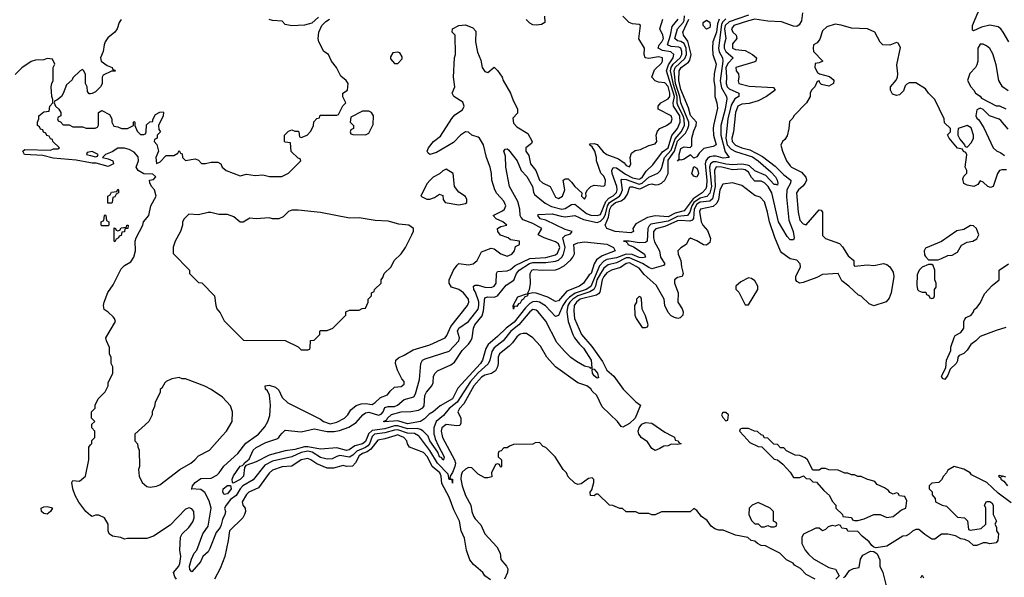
# Model space of a CAD drawing. Header units: inches. Extents: x 2380053 to 2584298, y 380219 to 546618.
# Tile 544 of 656: x 2499559 to 2505681, y 469121 to 472587. Entities that reach past the tile are written whole.
import ezdxf

# ---------------------------------------------------------------- set-up
doc = ezdxf.new("R2010")
doc.units = ezdxf.units.IN
doc.header["$MEASUREMENT"] = 0
for name, color, linetype in [('C4496', 7, 'Continuous'), ('C4497', 7, 'Continuous'), ('C5406', 7, 'Continuous'), ('C5407', 7, 'Continuous')]:
    doc.layers.add(name, color=color, linetype=linetype)

msp = doc.modelspace()

# ---------------------------------------------------------------- linework, layer by layer
at = {"layer": 'C4496', "color": 2, "elevation": 42}
msp.add_lwpolyline([(2500000, 469505.8), (2499969.6, 469529.6), (2499927.6, 469587.6), (2499903.7, 469630), (2499889.1, 469670.9), (2499884, 469710), (2499890, 469722), (2499930, 469718), (2499968.7, 469750), (2499988, 469850), (2499988, 469930), (2500000, 469944.1)], dxfattribs=at)
msp.add_lwpolyline([(2499730, 469513.2), (2499710, 469517.2), (2499694, 469530), (2499693.2, 469550), (2499710, 469559.3), (2499730, 469560.4), (2499753.7, 469553.7), (2499762, 469550), (2499750, 469529)], close=True, dxfattribs=at)
at = {"layer": 'C4497', "color": 2, "elevation": 42}
for points in [[(2500000, 471697.2), (2499910, 471714), (2499766.8, 471726.8), (2499703.1, 471743.1), (2499588.7, 471750), (2499579, 471770), (2499590, 471781), (2499750, 471776), (2499770, 471784.7), (2499796.4, 471783.6), (2499806, 471790), (2499766, 471830), (2499762, 471842), (2499750, 471846), (2499742, 471862), (2499727.3, 471867.3), (2499722, 471882), (2499707.3, 471887.3), (2499702, 471902), (2499687.3, 471907.3), (2499682, 471922), (2499668.7, 471928.7), (2499668.7, 471950), (2499678, 471970), (2499678, 471990), (2499710, 472014), (2499742, 472018), (2499746, 472050), (2499766, 472070), (2499766, 472090), (2499758, 472110), (2499755.3, 472170), (2499758, 472190), (2499768, 472210), (2499768, 472290), (2499778, 472310), (2499762, 472342), (2499730, 472346), (2499710, 472338), (2499656.4, 472336.4), (2499630, 472328), (2499571.6, 472288.4), (2499530, 472246)], [(2500000, 472127), (2499990, 472126), (2499980.4, 472140.4), (2499978, 472170), (2499968, 472190), (2499967.3, 472247.3), (2499958, 472270), (2499950, 472278), (2499934, 472270), (2499890, 472226), (2499886, 472214), (2499850, 472182), (2499830, 472128), (2499818, 472110), (2499790, 472086), (2499778, 472082), (2499774, 472070), (2499782, 472050), (2499802, 472030), (2499814, 472010), (2499814, 471990), (2499798, 471982), (2499794, 471970), (2499798, 471958), (2499812.7, 471952.7), (2499830, 471934), (2499867.3, 471932.7), (2499890, 471922), (2499950, 471922), (2499972.7, 471912.7), (2500000, 471912.7)], [(2500000, 471766.1), (2499978, 471762), (2499974, 471750), (2500000, 471742.6)]]:
    msp.add_lwpolyline(points, dxfattribs=at)
at = {"layer": 'C5406', "color": 2}
for points, elevation in [([(2500000, 469944.1), (2500007.3, 469952.7), (2500008.4, 469971.6), (2500026, 469990), (2500026, 470000)], 42), ([(2500274, 470000), (2500274, 469970), (2500292, 469950), (2500292.7, 469932.7), (2500302, 469910), (2500304.7, 469810), (2500298, 469790), (2500301, 469750), (2500321, 469710), (2500350, 469686), (2500370, 469681), (2500410, 469686.8), (2500430, 469696), (2500555.3, 469790), (2500622, 469830), (2500648.7, 469850), (2500670, 469876), (2500739, 469910), (2500818.6, 470000)], 42), ([(2501754.6, 470000), (2501750, 469996), (2501734.4, 469950), (2501722.8, 469937.2), (2501710, 469927.6), (2501654.4, 469905.6), (2501630, 469879.1), (2501610, 469867.4), (2501550, 469877.2), (2501530, 469872.4), (2501502.5, 469857.5), (2501470, 469855.4), (2501430, 469866.2), (2501377.9, 469897.9), (2501350, 469905.7), (2501310, 469897), (2501250, 469869.8), (2501130, 469842), (2501083.1, 469816.9), (2501010, 469726.6), (2500946.7, 469690), (2500929.3, 469670.7), (2500904.9, 469630), (2500870, 469603.5), (2500843.7, 469570), (2500832.7, 469550), (2500838, 469530), (2500834.8, 469510), (2500819.7, 469480.3), (2500812.5, 469447.5), (2500804.9, 469430), (2500781.2, 469398.8), (2500741.2, 469298.8), (2500730, 469279.5), (2500698, 469250), (2500682.3, 469217.7), (2500630, 469154), (2500617.2, 469170), (2500614.5, 469190), (2500626.9, 469233.1), (2500644.7, 469270), (2500660.5, 469290), (2500698.4, 469390), (2500730, 469438), (2500749.6, 469550), (2500736.9, 469596.9), (2500710, 469648.7), (2500685.6, 469665.6), (2500626, 469670), (2500629, 469671), (2500633.2, 469690), (2500649.4, 469710), (2500685.6, 469734.4), (2500750, 469736.3), (2500784.1, 469755.9), (2500799, 469770), (2500827.5, 469812.5), (2500916, 469890), (2500965.3, 469954.7), (2501029.8, 470000)], 38), ([(2501892, 470000), (2501830, 469981.3), (2501786.4, 469973.6), (2501743.1, 469916.9), (2501719.8, 469900.2), (2501690, 469889.8), (2501670, 469875.6), (2501647.1, 469832.9), (2501628.5, 469811.5), (2501590, 469809.6), (2501570, 469815.1), (2501510, 469798.7), (2501470, 469799.7), (2501406.5, 469826.5), (2501370, 469851.5), (2501350, 469859.6), (2501310, 469851.1), (2501250, 469811.3), (2501190, 469807.6), (2501130, 469786), (2501110, 469769), (2501043.8, 469676.2), (2500984, 469650), (2500970, 469636), (2500942.8, 469590), (2500946, 469570), (2500961, 469550), (2500962.8, 469530), (2500957.3, 469510), (2500947.3, 469490), (2500864, 469410), (2500856, 469350), (2500834, 469250), (2500805.2, 469174.8), (2500771, 469110)], 42), ([(2501723.5, 470000), (2501710, 469964.8), (2501690, 469950.8), (2501643, 469937), (2501606.5, 469913.5), (2501590, 469909.8), (2501530, 469925.7), (2501430, 469917.2), (2501350, 469931.4), (2501330, 469930.7), (2501270, 469914.6), (2501210, 469907.6), (2501110, 469880.4), (2501030, 469837.6), (2500965.4, 469814.6), (2500957.3, 469802.7), (2500950.4, 469750), (2500930, 469728.4), (2500886, 469706), (2500882, 469710), (2500880.5, 469730), (2500889, 469751), (2500930, 469810.5), (2500944.1, 469815.9), (2500954.6, 469825.4), (2500954, 469830), (2500985.1, 469854.9), (2501010, 469910.4), (2501030, 469928.5), (2501090, 469958.3), (2501157.6, 469982.4), (2501170, 469990.3), (2501177.2, 470000)], 34), ([(2502485.6, 469105.6), (2502450, 469129), (2502438, 469150), (2502380.8, 469200.8), (2502358.7, 469230), (2502336.2, 469290), (2502323.6, 469363.6), (2502303.7, 469410), (2502294, 469470), (2502259.1, 469539.1), (2502230, 469619), (2502183.3, 469703.3), (2502179.7, 469750), (2502171.9, 469770), (2502123.6, 469810), (2502094.3, 469870), (2502070, 469895.6), (2501982, 469930), (2501969.4, 469949.4), (2501966, 469970), (2501947, 469990), (2501923, 470000)], 42), ([(2502186, 470000), (2502187.9, 469990), (2502262.8, 469850), (2502268, 469830), (2502265, 469810), (2502250, 469772.3), (2502236, 469750), (2502234, 469734), (2502250, 469731.3), (2502250, 469706), (2502248, 469728), (2502230, 469729), (2502222.2, 469762.3), (2502156.2, 469830), (2502110, 469908.6), (2502039.9, 469999.9), (2502039.6, 470000)], 38), ([(2502137.1, 470000), (2502141.7, 469981.7), (2502160.5, 469940.5), (2502199.1, 469870), (2502194, 469850), (2502189.8, 469849.8), (2502183.6, 469863.6), (2502170, 469869.6), (2502158, 469898), (2502108.5, 469970), (2502098.2, 469998.2), (2502096.6, 470000)], 34), ([(2503614, 470000), (2503630, 469992), (2503634, 469974), (2503654, 469970), (2503658, 469958), (2503672, 469950), (2503650, 469946), (2503610, 469948), (2503590, 469938), (2503563.6, 469936.4), (2503539.6, 469920.4), (2503510, 469909.2), (2503490, 469922), (2503462, 469962), (2503424, 469990), (2503416.7, 470000)], 38), ([(2504062, 470000), (2504099.6, 469959.6), (2504150, 469934), (2504172.7, 469932.7), (2504250, 469854), (2504271.6, 469851.6), (2504303.6, 469823.6), (2504350, 469774), (2504370, 469742), (2504410, 469742), (2504432, 469752), (2504450, 469734), (2504472.7, 469732.7), (2504490, 469714), (2504512.7, 469712.7), (2504559.6, 469659.6), (2504594, 469630), (2504610, 469594), (2504634, 469570), (2504634, 469550), (2504674, 469510), (2504678, 469498), (2504731.6, 469491.6), (2504738, 469478), (2504750, 469474), (2504770, 469474), (2504810, 469484.7), (2504870, 469512), (2504910, 469512), (2504950, 469492), (2504990, 469498), (2505040.9, 469539.1), (2505068, 469550), (2505075.3, 469595.3), (2505062, 469622), (2505030, 469628), (2505022, 469642), (2505010, 469646), (2504990, 469638), (2504970, 469648), (2504960.4, 469660.4), (2504936.4, 469676.4), (2504890, 469698), (2504875.3, 469715.3), (2504826, 469730), (2504790, 469748), (2504770, 469748), (2504750, 469758), (2504730, 469758), (2504707.3, 469767.3), (2504690, 469768), (2504647.3, 469787.3), (2504590, 469788), (2504570, 469798), (2504543.6, 469796.4), (2504530, 469786), (2504490, 469786), (2504458, 469850), (2504443.1, 469863.1), (2504410, 469878), (2504380.4, 469880.4), (2504327.3, 469907.3), (2504310, 469926), (2504290, 469926), (2504270, 469946), (2504247.3, 469947.3), (2504210, 469986), (2504187.3, 469987.3), (2504182.7, 470000)], 42), ([(2504506, 469110), (2504450, 469138), (2504414.6, 469174.6), (2504376.4, 469196.4), (2504368.4, 469208.4), (2504326, 469230), (2504286, 469270), (2504236.4, 469296.4), (2504196.4, 469316.4), (2504170, 469318), (2504146, 469330), (2504130, 469346), (2504106, 469350), (2504087.3, 469367.3), (2504010, 469382), (2503933.6, 469413.6), (2503905.4, 469414.6), (2503881.5, 469421.5), (2503858.6, 469438.6), (2503833.8, 469473.8), (2503798, 469498), (2503770, 469535.3), (2503750, 469548), (2503727.3, 469527.3), (2503550, 469528), (2503510, 469508.7), (2503488.9, 469508.9), (2503470, 469518), (2503410, 469518), (2503390, 469528), (2503330, 469528), (2503307.3, 469547.3), (2503290, 469548), (2503247.3, 469567.3), (2503226, 469570), (2503156.4, 469636.4), (2503143.6, 469636.4), (2503130, 469628), (2503108.4, 469628.4), (2503106, 469650), (2503115.3, 469664.7), (2503128.7, 469710), (2503128, 469728), (2503118, 469738), (2503095.3, 469735.3), (2503050, 469702), (2503030, 469698), (2503010, 469706), (2502970, 469746), (2502958, 469770), (2502938, 469790), (2502888, 469870), (2502830, 469928), (2502814.6, 469934.6), (2502790, 469958), (2502763.6, 469956.4), (2502750, 469948), (2502630, 469946), (2502603.6, 469936.4), (2502590, 469926), (2502570, 469926), (2502552.7, 469907.3), (2502538, 469902), (2502534, 469890), (2502534, 469870), (2502554, 469850), (2502554, 469810), (2502550, 469806), (2502546, 469810), (2502542, 469822), (2502530, 469826), (2502518, 469822), (2502492, 469770), (2502494, 469746), (2502470, 469738), (2502450, 469738), (2502410, 469762), (2502370, 469802), (2502350, 469804), (2502330, 469793.2), (2502310, 469773.2), (2502303.7, 469756.3), (2502302, 469730), (2502310.4, 469690), (2502330.4, 469630), (2502363.6, 469570), (2502370.3, 469530), (2502381.1, 469501.1), (2502390, 469484.9), (2502426.6, 469446.6), (2502450.6, 469390), (2502526, 469310), (2502546, 469270), (2502550.9, 469230.9), (2502586, 469190), (2502593.7, 469173.7), (2502593, 469150), (2502572.7, 469110)], 42), ([(2505722.9, 469582.9), (2505643.2, 469643.2), (2505572.7, 469710), (2505478, 469758), (2505468.7, 469770), (2505430, 469792.3), (2505370, 469808.7), (2505330, 469786), (2505322, 469770), (2505302, 469750), (2505290, 469726), (2505274, 469710), (2505230, 469706), (2505214, 469690), (2505214, 469670), (2505231.6, 469651.6), (2505232.7, 469632.7), (2505251.3, 469611.3), (2505254, 469590), (2505294, 469570), (2505322, 469562), (2505390, 469494), (2505434, 469490), (2505451.6, 469471.6), (2505458, 469418), (2505470, 469414), (2505536.4, 469423.6), (2505566, 469450), (2505566, 469550), (2505558, 469570), (2505570, 469592), (2505590, 469592), (2505603.6, 469583.6), (2505612, 469570), (2505612, 469510), (2505632, 469470), (2505622, 469450), (2505631.6, 469431.6), (2505632, 469410), (2505644.7, 469390), (2505641, 469350), (2505630, 469335.3), (2505590, 469328.7), (2505570, 469335.3), (2505550, 469335.3), (2505510, 469318), (2505490, 469318), (2505463.1, 469343.1), (2505435.3, 469355.3), (2505410, 469359), (2505377.5, 469377.5), (2505330, 469389), (2505290, 469388.7), (2505250, 469358), (2505230, 469358), (2505186.3, 469386.3), (2505150, 469418), (2505130, 469418), (2505110, 469408), (2505090, 469388), (2505070, 469378), (2505050, 469375.3), (2504950, 469315.1), (2504884.7, 469304.7), (2504870, 469308), (2504858, 469318), (2504840.2, 469340.2), (2504796.4, 469376.4), (2504770, 469406), (2504708.4, 469408.4), (2504702, 469422), (2504670, 469426), (2504662, 469442), (2504650, 469446), (2504630, 469438), (2504610, 469442), (2504586, 469434), (2504570, 469418), (2504550, 469408.7), (2504530, 469426), (2504510, 469426), (2504431.6, 469388.4), (2504422, 469370), (2504422, 469330), (2504442, 469290), (2504463.5, 469263.5), (2504495.3, 469235.3), (2504590, 469182), (2504630.9, 469170.9), (2504654, 469130), (2504634, 469110)], 42), ([(2505690, 469743.7), (2505671.3, 469748.7), (2505666, 469746), (2505666, 469750), (2505650, 469753.2), (2505644.7, 469750), (2505658.8, 469738.8), (2505658.8, 469730), (2505677.3, 469717.3), (2505700.7, 469690)], 42), ([(2500534, 469110), (2500524, 469124), (2500515.3, 469150), (2500548.7, 469190), (2500553.8, 469206.2), (2500561.2, 469250), (2500555.3, 469290), (2500558, 469370), (2500568.9, 469391.1), (2500610, 469430.7), (2500634.6, 469465.4), (2500644.2, 469490), (2500642, 469530), (2500630, 469546), (2500611.8, 469551.8), (2500590, 469543.7), (2500494.4, 469445.6), (2500390, 469375.3), (2500350, 469362), (2500230, 469362), (2500210, 469358), (2500187.3, 469367.3), (2500136.5, 469376.5), (2500115.3, 469390), (2500108, 469410), (2500108, 469450), (2500086, 469490), (2500050, 469506), (2500030, 469506), (2500010, 469498), (2500000, 469505.8)], 42), ([(2504680.2, 469119.8), (2504692.9, 469127.1), (2504718, 469162), (2504744.1, 469175.9), (2504779, 469181), (2504786.6, 469233.4), (2504800.9, 469259.1), (2504850, 469282.8), (2504870, 469281), (2504890, 469266), (2504907.7, 469230), (2504907.3, 469190), (2504924.9, 469150), (2504947.3, 469067.3)], 42), ([(2505162, 469118), (2505170, 469134), (2505178, 469118)], 42)]:
    msp.add_lwpolyline(points, dxfattribs=dict(at, elevation=elevation))
for points, elevation in [([(2500830, 469636), (2500822.4, 469650), (2500824.2, 469670), (2500850, 469690.4), (2500870, 469692), (2500873.7, 469670), (2500850, 469639.6)], 34), ([(2504150, 469586), (2504114, 469570), (2504094, 469550), (2504092, 469510), (2504110, 469474), (2504130, 469454), (2504150, 469454), (2504170, 469434), (2504190, 469434), (2504210, 469442), (2504230, 469434), (2504250, 469434), (2504262, 469438), (2504266, 469450), (2504262, 469462), (2504246, 469470), (2504246, 469530), (2504226, 469550)], 42)]:
    msp.add_lwpolyline(points, close=True, dxfattribs=dict(at, elevation=elevation))
at = {"layer": 'C5407', "color": 2}
for points, elevation in [([(2505709.3, 472450), (2505674, 472510), (2505659, 472530), (2505642, 472542), (2505590, 472553), (2505539.6, 472540.4), (2505490, 472517.2), (2505482.9, 472522.9), (2505482.4, 472550), (2505515.6, 472630), (2505529.3, 472650), (2505590, 472663.1), (2505675.3, 472690), (2505695.3, 472704.7)], 34), ([(2504427, 472630), (2504420.3, 472579.7), (2504405.3, 472554.7), (2504390, 472544.5), (2504370, 472547), (2504294.8, 472574.8), (2504210, 472577.7), (2504130, 472589.6), (2504090, 472581), (2503998.8, 472550), (2503984.4, 472530), (2503994, 472510), (2504014.8, 472490), (2504018.8, 472470), (2503990, 472436), (2503990.7, 472410), (2504010, 472402.3), (2504070, 472395.5), (2504116, 472370), (2504141, 472350), (2504136, 472330), (2504130, 472326), (2504011.3, 472290), (2504014, 472270), (2504027.7, 472250), (2504031, 472230), (2504026.8, 472206.8), (2504031.1, 472191.1), (2504094.2, 472174.2), (2504246.4, 472166.4), (2504256.3, 472150), (2504203, 472110), (2504150, 472082), (2504094.3, 472065.7), (2504050, 472061.1), (2504023.7, 472050), (2504009.1, 472010), (2503998, 471890), (2503987.8, 471850), (2503987.9, 471830), (2504010, 471806.7), (2504050, 471790.3), (2504097.8, 471777.8), (2504176.5, 471736.5), (2504255.6, 471675.6), (2504310, 471622), (2504353, 471590), (2504352.4, 471570), (2504329.1, 471530), (2504325.7, 471485.7), (2504341.2, 471341.2), (2504367.3, 471270), (2504374.8, 471230), (2504370, 471218), (2504350, 471219), (2504330, 471239), (2504277.4, 471330), (2504235.5, 471510), (2504212.8, 471550), (2504190, 471573.5), (2504170, 471583.5), (2504130, 471584.2), (2504110, 471605.6), (2504090, 471638.3), (2504070, 471654.6), (2504050, 471658.4), (2503990, 471654.2), (2503924, 471670), (2503890, 471671.7), (2503879.2, 471650), (2503883.1, 471550), (2503866.7, 471473.3), (2503850, 471459.3), (2503790, 471452.9), (2503770, 471440.2), (2503752.9, 471410), (2503748.4, 471351.6), (2503739.6, 471340.4), (2503725.9, 471334.1), (2503670, 471339.4), (2503650, 471336), (2503570, 471301.8), (2503514, 471286), (2503499.1, 471270), (2503498.9, 471230), (2503506.3, 471206.3), (2503537.1, 471150), (2503543.8, 471110), (2503570.4, 471070), (2503561.1, 471058.9), (2503490, 471037.6), (2503470, 471045.6), (2503431.6, 471071.6), (2503350, 471106.6), (2503330, 471106.4), (2503270, 471075.7), (2503216.9, 471063.1), (2503190, 471042.3), (2503170, 471009.8), (2503148.4, 470970), (2503139.2, 470930), (2503129.2, 470910), (2503104.6, 470895.4), (2503029, 470871), (2502998, 470850), (2502979, 470830), (2502967.1, 470810), (2502961.1, 470770), (2502970.2, 470710.2), (2502997.8, 470630), (2503008.9, 470610), (2503039.6, 470570), (2503065.2, 470545.2), (2503111.6, 470470), (2503116.9, 470423.1), (2503110, 470418), (2503105.6, 470425.6), (2503070, 470434), (2503021.4, 470461.4), (2502986.6, 470486.6), (2502946.3, 470526.3), (2502899.6, 470579.6), (2502830, 470712), (2502782, 470770), (2502770, 470780.7), (2502750, 470785.6), (2502730, 470771.5), (2502662.8, 470690), (2502611.7, 470650), (2502564.2, 470590), (2502510, 470546.3), (2502495.4, 470524.6), (2502482.4, 470470), (2502472.6, 470447.4), (2502410, 470391.8), (2502361.6, 470338.4), (2502279.6, 470210), (2502230.3, 470170), (2502193, 470127), (2502147.6, 470090), (2502133.6, 470050), (2502134.6, 470010), (2502137.1, 470000)], 34), ([(2500000, 471912.7), (2500027.3, 471912.7), (2500042, 471918), (2500048, 471932), (2500048.9, 472011.1), (2500070, 472022), (2500118, 471998), (2500131.6, 471971.6), (2500132, 471950), (2500144.7, 471924.7), (2500170, 471922), (2500191.6, 471911.6), (2500228.4, 471911.6), (2500266, 471930), (2500266, 471950), (2500270, 471954), (2500274, 471950), (2500274, 471930), (2500290, 471894), (2500310, 471874), (2500330, 471874), (2500342, 471878), (2500346, 471890), (2500347.3, 471932.7), (2500368.4, 471951.6), (2500386, 471954), (2500386, 471966), (2500403.1, 471996.9), (2500430, 472012), (2500450, 472014), (2500454, 472010), (2500452, 471990), (2500422, 471930), (2500423.6, 471903.6), (2500434, 471890), (2500414, 471870), (2500414, 471850), (2500398, 471842), (2500394, 471830), (2500411.6, 471811.6), (2500422, 471770), (2500404.7, 471730), (2500410, 471694), (2500430, 471702), (2500470, 471742), (2500516.4, 471743.6), (2500542, 471758), (2500550, 471774), (2500558, 471758), (2500570, 471754), (2500572, 471730), (2500590, 471712), (2500650, 471722), (2500670, 471714), (2500690, 471694), (2500714, 471694), (2500750, 471702), (2500790, 471702), (2500810, 471692), (2500818, 471670), (2500842, 471650), (2500930, 471616), (2500970, 471627.3), (2501022, 471618), (2501070, 471622), (2501111.6, 471611.6), (2501188.4, 471611.6), (2501210, 471622), (2501230, 471632), (2501306, 471710), (2501302, 471722), (2501290, 471726), (2501247.3, 471767.3), (2501242, 471822), (2501210, 471826), (2501206, 471830), (2501206, 471870), (2501230, 471894), (2501250, 471902), (2501270, 471894), (2501290, 471894), (2501294, 471890), (2501298, 471858), (2501310, 471854), (2501346, 471870), (2501370, 471894), (2501386, 471930), (2501387.3, 471952.7), (2501407.3, 471972.7), (2501422, 471978), (2501427.3, 471992.7), (2501530, 471994), (2501542, 471998), (2501568.4, 472051.6), (2501586, 472070), (2501568.4, 472108.4), (2501568, 472130), (2501598, 472150), (2501602, 472190), (2501588.7, 472210), (2501556.5, 472236.5), (2501529.3, 472289.3), (2501498, 472330), (2501478, 472370), (2501449, 472390), (2501419, 472450), (2501414, 472470), (2501418, 472510), (2501438, 472550), (2501463.1, 472576.9), (2501486, 472590)], 42), ([(2500190, 472588), (2500178, 472570), (2500164.7, 472530), (2500150.5, 472509.5), (2500106.6, 472473.4), (2500090.7, 472450), (2500084, 472430), (2500078.8, 472390), (2500061, 472350), (2500064.7, 472330), (2500102, 472302), (2500134, 472290), (2500138, 472278), (2500150, 472274), (2500152.7, 472267.3), (2500130, 472268), (2500078, 472242), (2500071.3, 472230), (2500071.1, 472188.9), (2500062, 472170), (2500030, 472138), (2500010, 472128), (2500000, 472127)], 42), ([(2501029.8, 470000), (2501044, 470010), (2501083.1, 470056.9), (2501102, 470090), (2501113.6, 470126.4), (2501119, 470190), (2501111.9, 470251.9), (2501099.5, 470279.5), (2501088, 470290), (2501086, 470310), (2501110, 470314.8), (2501150, 470302.8), (2501170, 470284.7), (2501190, 470238), (2501226, 470206), (2501430, 470103), (2501447.3, 470090), (2501490, 470074.4), (2501530, 470085.7), (2501578, 470110), (2501599.5, 470130), (2501617.5, 470162.5), (2501651.9, 470188.1), (2501682, 470198), (2501710, 470200.5), (2501750, 470194), (2501770, 470206.8), (2501801.7, 470238.3), (2501845.6, 470254.4), (2501862.7, 470277.3), (2501890, 470302), (2501930, 470306.8), (2501950, 470322), (2501950, 470338), (2501934.6, 470354.6), (2501908.9, 470408.9), (2501895.3, 470450), (2501898, 470470), (2501914.6, 470485.4), (2501950, 470501), (2502004.7, 470535.3), (2502110, 470564.9), (2502204, 470610), (2502215.3, 470624.7), (2502239.7, 470680.2), (2502344, 470810), (2502352.3, 470830), (2502349.2, 470850), (2502319.3, 470890), (2502290, 470909.3), (2502244, 470924), (2502228.4, 470948.4), (2502228.7, 470970), (2502255.3, 471030), (2502278, 471062), (2502290, 471071), (2502350, 471064), (2502378, 471070), (2502404, 471090), (2502430, 471144.7), (2502490, 471166.8), (2502510, 471162.8), (2502550, 471131), (2502590, 471118), (2502618, 471130), (2502635.3, 471150), (2502642, 471178), (2502666, 471190), (2502666, 471210), (2502610, 471219), (2502595.3, 471230), (2502547.9, 471247.9), (2502532.7, 471270), (2502529, 471290), (2502550, 471301.6), (2502588, 471310), (2502562, 471330), (2502522, 471350), (2502502, 471370), (2502561.5, 471398.5), (2502574, 471410), (2502581.2, 471430), (2502570, 471459), (2502526.3, 471506.3), (2502514, 471530), (2502494, 471590), (2502493.2, 471630), (2502485.2, 471670), (2502461.2, 471730), (2502442.7, 471810), (2502417.2, 471850), (2502410, 471857.2), (2502370, 471869), (2502350, 471888.7), (2502330, 471889.2), (2502300.7, 471870), (2502255.6, 471824.4), (2502150, 471760.9), (2502109.5, 471749.5), (2502098, 471758), (2502093.2, 471770), (2502100.9, 471790), (2502132.7, 471830), (2502176.2, 471863.8), (2502246.2, 471973.8), (2502265.3, 471994.7), (2502312.3, 472027.7), (2502322.7, 472050), (2502313.6, 472073.6), (2502258, 472110), (2502248, 472130), (2502264, 472170), (2502255.3, 472230), (2502262, 472350), (2502268, 472370), (2502266, 472490), (2502248, 472510), (2502249.3, 472530.7), (2502289.5, 472550.5), (2502330, 472554.8), (2502377.3, 472537.3), (2502394.8, 472514.8), (2502394, 472450), (2502405.8, 472385.8), (2502425.4, 472334.6), (2502434.8, 472290), (2502450, 472264.7), (2502470, 472258), (2502510, 472291.3), (2502530, 472272), (2502558, 472230), (2502564.7, 472210), (2502611, 472130), (2502624.7, 472090), (2502654.8, 472030), (2502654, 472006), (2502625.8, 471974.2), (2502630, 471944.7), (2502650, 471921), (2502719.1, 471879.1), (2502744.7, 471830), (2502742, 471818), (2502706, 471790), (2502706.8, 471770), (2502723.8, 471743.8), (2502735.5, 471690), (2502768, 471650), (2502790.6, 471590), (2502810, 471573), (2502858, 471550), (2502890, 471482.8), (2502910, 471474.8), (2502933.2, 471490), (2502949.2, 471530), (2502938, 471590), (2502950, 471598), (2502970, 471598), (2502990, 471578), (2503010.8, 471550), (2503054, 471510), (2503052, 471490), (2503070, 471472), (2503082, 471490), (2503078, 471510), (2503088.7, 471530), (2503109.4, 471550.6), (2503130, 471558), (2503190, 471552), (2503199, 471561), (2503201.2, 471590), (2503190, 471614), (2503172.7, 471632.7), (2503145.2, 471710), (2503145.2, 471730), (2503136, 471770), (2503117.5, 471797.5), (2503102, 471810), (2503105.2, 471814.8), (2503130, 471817.3), (2503150, 471810.5), (2503186.4, 471766.4), (2503208.6, 471748.6), (2503281.6, 471721.6), (2503318, 471698), (2503330, 471681), (2503350, 471672), (2503359, 471690), (2503354, 471730), (2503362.7, 471757.3), (2503386, 471774), (2503419.5, 471780.5), (2503470, 471804), (2503510, 471816), (2503521.2, 471830), (2503517.2, 471870), (2503525.1, 471894.9), (2503539, 471910), (2503581.2, 471930), (2503609.2, 471950), (2503615.1, 471970), (2503609, 471990), (2503528, 472030), (2503528.7, 472050), (2503545.2, 472070), (2503590, 472094.4), (2503601.1, 472110), (2503600.7, 472130), (2503590, 472171.8), (2503570, 472195.1), (2503530, 472198.4), (2503510, 472206), (2503489.2, 472230), (2503505.4, 472274.6), (2503550, 472316), (2503556.2, 472330), (2503555.1, 472350), (2503530, 472355.4), (2503470, 472345.2), (2503448, 472350), (2503442, 472370), (2503444, 472410), (2503409.1, 472469.1), (2503418, 472550), (2503410, 472558), (2503370, 472562), (2503349.1, 472569.1), (2503310, 472608.7)], 38), ([(2501416.9, 472603.1), (2501375.3, 472564.7), (2501330, 472553.2), (2501250, 472548.7), (2501210, 472558), (2501190, 472578), (2501130, 472582), (2501110, 472588.7)], 42), ([(2501177.2, 470000), (2501190, 470017.1), (2501210, 470034.4), (2501310, 470024.6), (2501390, 470043.1), (2501470, 470026.7), (2501513.3, 470026.7), (2501547.2, 470032.8), (2501605.8, 470054.2), (2501650, 470083.1), (2501691.6, 470130), (2501710, 470142.3), (2501730, 470147.9), (2501789.3, 470129.3), (2501806.2, 470133.8), (2501819.7, 470150), (2501830, 470175.5), (2501850, 470181.7), (2501890, 470182.2), (2501907.3, 470190), (2501950, 470226.4), (2502010, 470242), (2502019.5, 470260.5), (2502045.1, 470350), (2502053.2, 470450), (2502062.7, 470470), (2502080.5, 470479.5), (2502230, 470526), (2502289.6, 470590), (2502294, 470610), (2502281.1, 470650), (2502289.7, 470670), (2502350, 470710.4), (2502410, 470788.2), (2502414.6, 470810), (2502413.3, 470833.3), (2502393.6, 470893.6), (2502383.6, 470910), (2502381.2, 470930), (2502390, 470936.3), (2502410, 470937.1), (2502450, 470925.3), (2502490, 470921.6), (2502509.6, 470930.4), (2502522, 470950), (2502523.7, 471010), (2502530, 471021), (2502590, 471025.3), (2502610, 471034.9), (2502640.2, 471059.8), (2502730, 471103.2), (2502831.2, 471108.8), (2502890, 471124.4), (2502903.8, 471136.2), (2502916.8, 471170), (2502910, 471194.2), (2502890, 471205.8), (2502819.3, 471230), (2502782.7, 471250), (2502805.2, 471290), (2502750, 471321.1), (2502690, 471343.5), (2502677.5, 471357.5), (2502671.5, 471370), (2502668.2, 471410), (2502656.1, 471456.1), (2502603.6, 471550), (2502582, 471670), (2502578.6, 471738.6), (2502569.3, 471770), (2502578, 471782), (2502590, 471784.7), (2502598, 471778), (2502653, 471710), (2502677.1, 471650), (2502712.4, 471612.4), (2502748.4, 471550), (2502754, 471514), (2502760.7, 471500.7), (2502826, 471446), (2502866.2, 471426.2), (2502930, 471410.2), (2502950, 471412.7), (2502990, 471438), (2503010, 471441.1), (2503082.3, 471382.3), (2503110, 471371.5), (2503150, 471369.2), (2503170, 471376.5), (2503202.4, 471457.6), (2503223, 471477), (2503250, 471492.1), (2503270, 471513.4), (2503274.8, 471530), (2503272.4, 471550), (2503242.4, 471630), (2503240.4, 471650), (2503250, 471668), (2503270, 471666.5), (2503326.4, 471626.4), (2503370, 471604.1), (2503410, 471594.7), (2503419.4, 471600.6), (2503431.7, 471610), (2503455.1, 471644.9), (2503495.8, 471684.2), (2503554.9, 471765.1), (2503590, 471790.3), (2503613.3, 471866.7), (2503650, 471910.4), (2503666.2, 471950), (2503662.7, 471990), (2503623.1, 472050), (2503622.3, 472070), (2503629.9, 472110), (2503580.7, 472270), (2503592.7, 472307.3), (2503621.1, 472350), (2503626.3, 472370), (2503607.6, 472387.6), (2503555.5, 472395.5), (2503529.6, 472410), (2503535.1, 472430), (2503551.2, 472448.8), (2503561.1, 472470), (2503558.4, 472490), (2503538.4, 472530), (2503557, 472590)], 34), ([(2504090, 472615.3), (2503970, 472574.4), (2503945.1, 472550), (2503941.7, 472530), (2503949.2, 472470), (2503938.8, 472430), (2503938.8, 472410), (2503949.5, 472389.5), (2503994.8, 472350), (2503963.1, 472316.9), (2503950.2, 472290), (2503954.3, 472230), (2503951.3, 472190), (2503958.5, 472170), (2503970, 472157.7), (2504030.8, 472130), (2504031.3, 472110), (2504005.1, 472094.9), (2503983.3, 472056.6), (2503962.2, 471970), (2503948.7, 471850), (2503958.7, 471810), (2503981.7, 471781.7), (2504010, 471768.4), (2504114.9, 471734.9), (2504150.3, 471710), (2504230, 471640.3), (2504258, 471610), (2504268, 471590), (2504272.7, 471570), (2504270, 471558), (2504263.1, 471563.1), (2504250, 471562.9), (2504199.1, 471619.1), (2504130, 471646.6), (2504097.6, 471677.6), (2504083.6, 471683.6), (2504050, 471689.9), (2503990, 471685.6), (2503950, 471689.9), (2503890, 471704.3), (2503870, 471703.5), (2503854.4, 471690), (2503848.8, 471670), (2503859.5, 471550), (2503850.6, 471509.4), (2503831.8, 471488.2), (2503790, 471476.7), (2503750.8, 471450), (2503738, 471430), (2503726, 471390), (2503711.7, 471370), (2503650, 471362.8), (2503590, 471335.2), (2503484.1, 471315.9), (2503473.4, 471306.6), (2503465, 471290), (2503460.5, 471210), (2503450, 471201.6), (2503410, 471200.5), (2503348.8, 471211.2), (2503314, 471210), (2503327.5, 471207.5), (2503338.8, 471198.8), (2503341, 471190), (2503374.9, 471174.9), (2503436, 471136), (2503443.8, 471130), (2503450.8, 471110), (2503433.6, 471106.4), (2503411.2, 471108.8), (2503367.6, 471127.6), (2503330, 471129.3), (2503270, 471107.5), (2503210, 471095.4), (2503190, 471086), (2503163.5, 471056.5), (2503110.9, 470929.1), (2503080.3, 470910), (2503013.7, 470886.3), (2502977.6, 470862.4), (2502957.6, 470842.4), (2502935.8, 470810), (2502910, 470749), (2502890, 470742.7), (2502827.7, 470807.7), (2502790, 470830.9), (2502770, 470835.8), (2502750, 470832.7), (2502730, 470822.8), (2502703.6, 470796.4), (2502632.4, 470707.6), (2502583.6, 470670), (2502530, 470616.9), (2502471.8, 470568.2), (2502457.7, 470542.3), (2502436.1, 470470), (2502423.2, 470450), (2502283.4, 470296.6), (2502250, 470229.8), (2502174.1, 470185.9), (2502130.7, 470150), (2502104.4, 470135.6), (2502074.9, 470105.1), (2502051.3, 470090), (2501970, 470074.8), (2501910, 470092.8), (2501826.6, 470086.6), (2501822, 470090), (2501840.9, 470099.1), (2501845.6, 470110), (2501870, 470131.7), (2501930, 470148.7), (2501990, 470150.4), (2502039.4, 470160.6), (2502066.3, 470173.7), (2502073.9, 470186.1), (2502078, 470250), (2502088.5, 470271.5), (2502122, 470310), (2502129.6, 470330), (2502132.7, 470370), (2502141.2, 470390), (2502156.6, 470403.4), (2502238.6, 470441.4), (2502262.3, 470457.7), (2502309.6, 470530), (2502349.6, 470570), (2502363.5, 470590), (2502372.6, 470610), (2502379.7, 470670), (2502388.4, 470690), (2502434.1, 470745.9), (2502442.2, 470777.8), (2502450, 470858), (2502470, 470865.2), (2502510, 470861.5), (2502530, 470870.4), (2502584.2, 470935.8), (2502632.1, 470967.9), (2502648.4, 471010), (2502664.7, 471030), (2502727.9, 471072.1), (2502750, 471077.7), (2502830, 471077.1), (2502890, 471085.8), (2502910, 471093), (2502929.9, 471110.1), (2502939.8, 471130), (2502949.9, 471170), (2502935.6, 471230), (2502950, 471246), (2502984, 471256), (2502994, 471270), (2502950, 471283.6), (2502830, 471341.6), (2502795.3, 471350), (2502781.2, 471370), (2502784.5, 471375.5), (2502870, 471380.9), (2502924.8, 471364.8), (2502950, 471362), (2503010, 471370.4), (2503065.3, 471345.3), (2503150, 471326.3), (2503170, 471334.2), (2503190, 471354.7), (2503200.9, 471379.1), (2503213.2, 471430), (2503225.4, 471450), (2503287.9, 471490), (2503297.4, 471502.6), (2503306.8, 471530), (2503299.6, 471590), (2503303.7, 471596.3), (2503330, 471594), (2503410, 471564.8), (2503430, 471570.2), (2503470, 471607.9), (2503527.3, 471632.7), (2503543.6, 471650), (2503552.4, 471667.6), (2503567.4, 471730), (2503610, 471775.8), (2503634, 471846), (2503672.3, 471890), (2503691.8, 471930), (2503691.1, 471968.9), (2503684.9, 471990), (2503653, 472050), (2503647.9, 472067.9), (2503646.2, 472110), (2503623.5, 472183.5), (2503606.5, 472270), (2503610.5, 472290), (2503622.3, 472310), (2503666.6, 472350), (2503676.2, 472370), (2503676.5, 472390), (2503670.5, 472410.5), (2503657, 472417), (2503610, 472420.2), (2503586.2, 472430), (2503605.5, 472490), (2503615.4, 472544.6), (2503653.5, 472590)], 30), ([(2502822.8, 472610), (2502824.7, 472570), (2502803.5, 472556.5), (2502770, 472553.2), (2502750, 472556), (2502730, 472565.2), (2502707.7, 472587.7)], 38), ([(2503950, 472592.6), (2503929.2, 472570.8), (2503923.3, 472556.7), (2503903.5, 472410), (2503907.4, 472387.4), (2503927.8, 472350), (2503930.2, 472330.2), (2503913.6, 472206.4), (2503922.8, 472162.8), (2503953.1, 472110), (2503954.7, 472094.7), (2503945.6, 472030), (2503919.2, 471930), (2503917.4, 471870), (2503945.7, 471765.7), (2503971, 471730), (2503933, 471727), (2503890, 471739.2), (2503870, 471739.3), (2503850, 471734.5), (2503836.1, 471723.9), (2503825.5, 471710), (2503820.7, 471690), (2503831.5, 471588.5), (2503830.2, 471550), (2503824.5, 471535.5), (2503803.1, 471510), (2503746.4, 471473.6), (2503690, 471398.7), (2503635.3, 471384.7), (2503590, 471361.4), (2503510, 471366.9), (2503462.3, 471357.7), (2503390, 471319), (2503371, 471290), (2503374.8, 471270), (2503358, 471262), (2503262, 471270), (2503209.5, 471290), (2503199.7, 471310), (2503219.6, 471360.4), (2503228.9, 471410), (2503237.8, 471430), (2503262.6, 471450), (2503298.1, 471461.9), (2503321.9, 471478.1), (2503338, 471502), (2503351.9, 471548.1), (2503370, 471548.7), (2503410, 471535.8), (2503422, 471538), (2503470, 471562.7), (2503490, 471566), (2503510, 471560.9), (2503530, 471562), (2503550, 471570.3), (2503570, 471588.8), (2503590, 471631.3), (2503590, 471713.7), (2503630.4, 471769.6), (2503650, 471831.2), (2503698.5, 471881.5), (2503713, 471910), (2503719.1, 471930), (2503718.7, 471950), (2503670.6, 472070), (2503663.7, 472110), (2503637.4, 472190), (2503627.3, 472270), (2503634.5, 472290), (2503694.8, 472345.2), (2503705.2, 472370), (2503702.4, 472410), (2503690, 472439.8), (2503670, 472451.7), (2503650, 472454.8), (2503632.6, 472470), (2503649, 472530), (2503683.7, 472570), (2503690, 472583.1), (2503692, 472612)], 26), ([(2503908, 472590), (2503898.7, 472561.3), (2503891.5, 472510), (2503868, 472450), (2503865.8, 472410), (2503867.8, 472370), (2503890.2, 472310), (2503877.3, 472250), (2503874.7, 472210), (2503880.9, 472170), (2503880.3, 472110), (2503892.7, 472070), (2503896.7, 472036.7), (2503871.8, 471930), (2503871.7, 471910), (2503873.7, 471870), (2503890.3, 471810), (2503870, 471798), (2503812.8, 471787.2), (2503783.4, 471756.6), (2503770, 471735.3), (2503750, 471726), (2503730, 471748), (2503690, 471719), (2503670, 471714), (2503662, 471718), (2503650, 471708), (2503659, 471721), (2503658.7, 471750), (2503670, 471787.3), (2503690, 471796), (2503728.4, 471791.6), (2503737.2, 471802.8), (2503738, 471850), (2503750, 471896), (2503765.6, 471930), (2503767.6, 471950), (2503730, 471992), (2503718.2, 472038.2), (2503670, 472154), (2503656.4, 472210), (2503659.2, 472270), (2503671.5, 472290), (2503716.5, 472323.5), (2503724.7, 472335.3), (2503734.2, 472370), (2503714.2, 472454.2), (2503686.3, 472490), (2503683.5, 472503.5), (2503682.6, 472510), (2503718.7, 472590)], 22), ([(2505694.6, 471654.6), (2505666, 471654), (2505651.1, 471648.9), (2505638, 471630), (2505611.3, 471550), (2505595.3, 471544.7), (2505578, 471550), (2505550, 471578), (2505530, 471586), (2505516.9, 471563.1), (2505490.9, 471549.1), (2505450, 471559), (2505430, 471568.7), (2505423.1, 471596.9), (2505430, 471614), (2505447.3, 471632.7), (2505448, 471650), (2505438, 471670), (2505447.3, 471747.3), (2505442, 471762), (2505428, 471768), (2505422, 471782), (2505390, 471788), (2505338, 471850), (2505328.7, 471871.3), (2505346, 471890), (2505346, 471910), (2505310, 471946), (2505308, 471970), (2505248, 472090), (2505209.3, 472129.3), (2505190, 472158), (2505130, 472195.3), (2505090, 472194), (2505074.4, 472185.6), (2505064.9, 472175.1), (2505054.6, 472145.4), (2505030, 472119.3), (2505010, 472116), (2504985.1, 472125.1), (2504973.2, 472150), (2504974, 472170), (2505009.3, 472210.7), (2505017.2, 472230), (2505019.3, 472250), (2505012.9, 472307.1), (2505034.6, 472414.6), (2505022, 472442), (2505010, 472446), (2504970, 472428), (2504926, 472430), (2504908.4, 472448.4), (2504875.3, 472510), (2504830, 472529.3), (2504730, 472534.5), (2504666.4, 472553.6), (2504630, 472559), (2504576.9, 472543.1), (2504550, 472518), (2504534.4, 472465.6), (2504516.9, 472443.1), (2504494, 472430), (2504492, 472410), (2504494, 472390), (2504552, 472330), (2504530, 472318), (2504504.7, 472315.3), (2504502, 472290), (2504519.6, 472259.6), (2504531.1, 472251.1), (2504593.4, 472233.4), (2504616.3, 472216.3), (2504621, 472210), (2504618, 472190), (2504590, 472174), (2504545.2, 472185.2), (2504534.6, 472194.6), (2504530, 472206), (2504518, 472202), (2504502, 472170), (2504482, 472150), (2504474, 472130), (2504474, 472110), (2504452, 472070), (2504372, 471990), (2504365.4, 471974.6), (2504346.4, 471953.6), (2504342, 471910), (2504330, 471866), (2504316.9, 471843.1), (2504302, 471830), (2504292, 471808), (2504301, 471770), (2504326, 471710), (2504350, 471678), (2504358, 471670), (2504419.5, 471639.5), (2504447.5, 471607.5), (2504451, 471590), (2504442.8, 471570), (2504428.5, 471551.5), (2504400.7, 471530), (2504388.4, 471510), (2504399.1, 471390), (2504410, 471341), (2504430, 471318.8), (2504450, 471311), (2504530, 471404.7), (2504542, 471402), (2504551, 471390), (2504550, 471246), (2504570, 471227.3), (2504655.9, 471195.9), (2504675.5, 471175.5), (2504710, 471118.8), (2504744.7, 471090), (2504744.7, 471064.7), (2504750, 471054), (2504830, 471064), (2504870, 471058.8), (2504930, 471071), (2504950, 471064.7), (2504970, 471051.3), (2504990, 471018), (2504994.9, 470990), (2504977.3, 470890), (2504964.5, 470855.5), (2504947.1, 470832.9), (2504870, 470809), (2504840.2, 470820.2), (2504790, 470868), (2504774, 470874), (2504715.3, 470930), (2504670, 470964), (2504648.7, 471008.7), (2504550, 471004), (2504515.2, 470984.8), (2504430, 470952.7), (2504410, 470949.5), (2504390, 470959), (2504384.5, 470970), (2504385.1, 470990), (2504414, 471050), (2504411.8, 471070), (2504390, 471092), (2504350, 471101.2), (2504335.3, 471110), (2504297.2, 471137.2), (2504289.1, 471149.1), (2504253.6, 471233.6), (2504220.9, 471330), (2504209.2, 471390), (2504190, 471455.3), (2504163.1, 471483.1), (2504130, 471493.2), (2504050, 471557.2), (2503990, 471572.3), (2503930, 471565.2), (2503912.4, 471530), (2503903.6, 471470), (2503894, 471446), (2503870, 471425.4), (2503791, 471410), (2503786.3, 471393.7), (2503795.8, 471330), (2503805.7, 471310), (2503835.6, 471275.6), (2503846.9, 471250), (2503853.4, 471226.6), (2503850, 471201.2), (2503830, 471185.1), (2503810, 471187), (2503770, 471211.5), (2503730, 471228), (2503719.6, 471220.4), (2503702, 471190), (2503670.7, 471169.3), (2503651.3, 471150), (2503654, 471130), (2503670.5, 471090), (2503674, 471050), (2503684.9, 471010), (2503678, 470990), (2503650, 470984.5), (2503630.6, 470969.4), (2503630.5, 470950), (2503654, 470890), (2503651, 470830), (2503678, 470790), (2503684.7, 470770), (2503682, 470750), (2503666, 470734), (2503650.8, 470729.2), (2503630, 470736), (2503610, 470746.6), (2503590, 470766), (2503569.6, 470810), (2503565.1, 470850), (2503516.5, 470936.5), (2503442, 471002), (2503410, 471042.4), (2503350, 471075.4), (2503330, 471071.2), (2503294, 471046), (2503239.1, 471030), (2503210, 471013.3), (2503190, 470991.1), (2503179.7, 470970), (2503166.5, 470893.5), (2503158, 470882), (2503145.5, 470874.5), (2503043.7, 470850), (2503020.3, 470830), (2503006.5, 470810), (2503003.4, 470776.6), (2503009, 470730), (2503052.4, 470630), (2503116, 470556), (2503181.8, 470461.8), (2503210, 470407.7), (2503254, 470370), (2503310.5, 470290.5), (2503390, 470211.3), (2503418, 470190), (2503386.4, 470110), (2503350, 470076.2), (2503310, 470054), (2503299, 470059), (2503275.3, 470090), (2503180.2, 470180.2), (2503148, 470250), (2503118, 470278), (2503110, 470293.2), (2503086, 470310), (2503030, 470328.7), (2502890, 470429), (2502837.2, 470490), (2502796.6, 470556.6), (2502750, 470609), (2502710, 470635.3), (2502690, 470637.2), (2502670, 470632), (2502650, 470616), (2502622.6, 470577.4), (2502602.3, 470557.7), (2502543.1, 470510), (2502534.4, 470490), (2502534.9, 470450), (2502530.5, 470430), (2502516.5, 470403.5), (2502492, 470388), (2502450, 470376.9), (2502430, 470365.1), (2502383.6, 470310), (2502321.4, 470198.6), (2502293, 470170), (2502283.8, 470150), (2502302.8, 470110), (2502301, 470079), (2502294.8, 470065.2), (2502277.5, 470062.5), (2502210, 470069.6), (2502183.7, 470050), (2502180.3, 470030), (2502186, 470000)], 38), ([(2505704.1, 472144.1), (2505669.2, 472170), (2505646, 472210), (2505630, 472306), (2505610, 472375.3), (2505590, 472408.7), (2505570, 472424), (2505550, 472434), (2505530, 472435.3), (2505516, 472410), (2505516, 472330), (2505510, 472306), (2505502, 472290), (2505466.4, 472253.6), (2505452, 472210), (2505472, 472170), (2505492, 472150), (2505502, 472130), (2505530, 472112), (2505539.6, 472099.6), (2505630, 472052), (2505651.1, 472051.1), (2505690, 472032)], 38), ([(2505705.6, 471905.6), (2505660.2, 471960.2), (2505649.2, 471969.2), (2505589, 471989), (2505550, 472028), (2505530, 472038), (2505510, 472026), (2505504.7, 471990), (2505510, 471974), (2505523.6, 471963.6), (2505554.4, 471914.4), (2505611.3, 471791.3), (2505631.6, 471771.6), (2505659.8, 471759.8), (2505682, 471742)], 38), ([(2500026, 470000), (2500026, 470030), (2500008, 470050), (2500008.4, 470071.6), (2500026, 470090), (2500006, 470110), (2500006, 470150), (2500027.3, 470172.7), (2500028.4, 470191.6), (2500046, 470230), (2500090, 470274), (2500108, 470310), (2500108, 470330), (2500138, 470390), (2500138, 470430), (2500128, 470450), (2500127.3, 470487.3), (2500118, 470510), (2500118, 470550), (2500098, 470590), (2500095.3, 470610), (2500154, 470710), (2500148.7, 470730), (2500140.2, 470740.2), (2500110, 470768.7), (2500084.7, 470784.7), (2500079, 470810), (2500083.7, 470830), (2500107.9, 470892.1), (2500140.9, 470939.1), (2500190, 471038), (2500210, 471058), (2500250, 471082), (2500268.7, 471110), (2500278, 471150), (2500277.2, 471210), (2500282.7, 471230), (2500324, 471310), (2500329, 471331), (2500362, 471370), (2500374, 471430), (2500408, 471490), (2500398, 471530), (2500378, 471550), (2500368, 471572), (2500366, 471590), (2500390, 471594), (2500406, 471610), (2500387.3, 471627.3), (2500330, 471628), (2500295.3, 471650), (2500284, 471670), (2500297.2, 471710), (2500295.1, 471735.1), (2500270, 471764), (2500240.2, 471780.2), (2500211.6, 471788.4), (2500170, 471788.7), (2500134.4, 471765.6), (2500092, 471750), (2500074, 471730), (2500110, 471722.8), (2500138, 471710), (2500142, 471690), (2500110, 471674), (2500034.6, 471694.6), (2500010, 471695.3), (2500000, 471697.2)], 42), ([(2500000, 471742.6), (2500030, 471734), (2500042, 471738), (2500046, 471750), (2500010, 471768), (2500000, 471766.1)], 42), ([(2505690, 470673.6), (2505630, 470655.6), (2505530, 470617), (2505504, 470590), (2505472.2, 470567.8), (2505450, 470533.2), (2505430, 470512.7), (2505400.7, 470499.3), (2505391.3, 470490), (2505390, 470466), (2505382, 470450), (2505344.7, 470415.3), (2505330, 470378), (2505311, 470350), (2505296.4, 470356.4), (2505289.5, 470370.5), (2505316.4, 470423.6), (2505322, 470470), (2505348.7, 470530), (2505349.2, 470550.8), (2505368.9, 470611.1), (2505376.4, 470623.6), (2505410, 470642), (2505428.7, 470670), (2505428.7, 470710), (2505434.6, 470725.4), (2505444.7, 470735.3), (2505474, 470750), (2505488.7, 470770), (2505494, 470786), (2505510, 470798), (2505530, 470824.7), (2505557.5, 470882.5), (2505605.6, 470934.4), (2505648, 470970), (2505649.2, 471030.8), (2505708, 471070)], 38), ([(2500818.6, 470000), (2500845.2, 470030), (2500879, 470090), (2500882, 470150), (2500870, 470186), (2500820.4, 470240.4), (2500748.9, 470288.9), (2500709.1, 470309.1), (2500590, 470355.3), (2500570, 470355.3), (2500550, 470362), (2500505.4, 470354.6), (2500470, 470338), (2500462, 470330), (2500443.6, 470296.4), (2500432.7, 470287.3), (2500432, 470270), (2500402, 470210), (2500396.9, 470183.1), (2500382, 470150), (2500382, 470130), (2500362, 470090), (2500274, 470010), (2500274, 470000)], 42), ([(2502096.6, 470000), (2502067.8, 470030), (2502050, 470040.3), (2502030, 470044.8), (2501970, 470043), (2501910, 470062.6), (2501890, 470062.6), (2501830, 470044), (2501750, 470032.3), (2501728.1, 470011.9), (2501723.5, 470000)], 34), ([(2503416.7, 470000), (2503409.3, 470010), (2503405.1, 470030), (2503409.7, 470050.3), (2503426.9, 470073.1), (2503450, 470083.8), (2503490, 470078), (2503570, 470022), (2503614, 470000)], 38), ([(2502039.6, 470000), (2502013.8, 470013.8), (2501970, 470017.6), (2501910, 470037.6), (2501890, 470036.3), (2501830, 470018.8), (2501766, 470010), (2501754.6, 470000)], 38), ([(2501923, 470000), (2501910, 470005.4), (2501892, 470000)], 42), ([(2504182.7, 470000), (2504182, 470002), (2504170, 470006), (2504147.3, 470027.3), (2504128.4, 470028.4), (2504090, 470046), (2504050, 470046), (2504038, 470042), (2504034, 470030), (2504062, 470000)], 42)]:
    msp.add_lwpolyline(points, dxfattribs=dict(at, elevation=elevation))
for points, elevation in [([(2503830, 472529.2), (2503809.4, 472550), (2503809.2, 472570), (2503830, 472584.7), (2503850, 472571.3), (2503852, 472550), (2503850, 472538)], 18), ([(2501910, 472386), (2501878, 472382), (2501863.6, 472356.4), (2501863.6, 472343.6), (2501890, 472314), (2501910, 472314), (2501936.4, 472343.6), (2501936.4, 472356.4), (2501922, 472382)], 42), ([(2501730, 472018), (2501690, 472018), (2501618, 471982), (2501614, 471950), (2501634, 471930), (2501634, 471910), (2501618, 471902), (2501614, 471890), (2501618, 471878), (2501630, 471874), (2501710, 471872), (2501730, 471882), (2501756.4, 471936.4), (2501758, 471990), (2501746, 472010)], 42), ([(2505450, 471928.7), (2505394, 471910), (2505392, 471890), (2505392, 471870), (2505403.6, 471843.6), (2505434, 471810), (2505438, 471798), (2505450, 471794), (2505476.4, 471823.6), (2505488.7, 471850), (2505489, 471870), (2505474, 471914)], 38), ([(2502210, 471658), (2502190, 471648), (2502170, 471628), (2502130, 471608), (2502112, 471590), (2502090, 471566), (2502054, 471490), (2502090, 471472), (2502110, 471471.3), (2502138, 471482), (2502170, 471502), (2502190, 471494), (2502191, 471470), (2502204.7, 471450), (2502290, 471435.5), (2502330, 471444.9), (2502339, 471450), (2502339, 471470), (2502330, 471488), (2502290, 471515.3), (2502262, 471550), (2502254, 471630)], 42), ([(2503770, 471609), (2503750, 471615.3), (2503739, 471630), (2503750, 471674), (2503770, 471664.7), (2503776.3, 471650), (2503778.8, 471630)], 22), ([(2500130, 471446), (2500107.3, 471447.3), (2500106, 471490), (2500122, 471498), (2500130, 471514), (2500162, 471518), (2500170, 471534), (2500174, 471530), (2500174, 471510), (2500158, 471502), (2500150, 471486), (2500138, 471482), (2500134, 471450)], 42), ([(2501290, 471402), (2501250, 471402), (2501230, 471395.3), (2501197.5, 471362.5), (2501170, 471349.3), (2501130, 471349.4), (2501110, 471354.5), (2501030, 471349.2), (2500990, 471354), (2500948.4, 471328.4), (2500930, 471328), (2500890, 471362), (2500850, 471375.3), (2500796.4, 471376.4), (2500748.4, 471388.4), (2500730, 471388.7), (2500670, 471374), (2500610, 471378), (2500582, 471350), (2500572, 471330), (2500571.1, 471308.9), (2500558, 471270), (2500526, 471210), (2500512.7, 471172.7), (2500512.7, 471132.7), (2500614, 471030), (2500614, 471010), (2500670, 470954), (2500691.1, 470951.1), (2500770.9, 470870.9), (2500778, 470810), (2500784.7, 470790), (2500805.4, 470765.4), (2500830, 470714), (2500950, 470594), (2501210, 470592), (2501290, 470554), (2501310, 470534), (2501350, 470534), (2501362, 470538), (2501366, 470550), (2501367.3, 470592.7), (2501390, 470594), (2501426, 470630), (2501426, 470650), (2501430, 470654), (2501470, 470654), (2501506, 470670), (2501586, 470750), (2501586, 470770), (2501590, 470774), (2501610, 470782), (2501670, 470782), (2501688.4, 470791.6), (2501710, 470794), (2501726, 470830), (2501726, 470850), (2501746, 470870), (2501746, 470890), (2501762, 470898), (2501766, 470910), (2501806, 470950), (2501806, 470970), (2501816.4, 470983.6), (2501826, 471010), (2501868.4, 471051.6), (2501888, 471090), (2501930, 471132), (2501958, 471170), (2501998, 471250), (2502007.3, 471272.7), (2502008, 471290), (2501978, 471310), (2501916.9, 471316.9), (2501850, 471335.1), (2501770, 471339.5), (2501670, 471355.1), (2501610, 471353.2), (2501430, 471388.7)], 42), ([(2500070, 471306), (2500066, 471310), (2500066, 471330), (2500082, 471338), (2500086, 471370), (2500090, 471374), (2500094, 471370), (2500098, 471338), (2500114, 471330), (2500114, 471310), (2500110, 471306)], 42), ([(2500150, 471206), (2500146, 471210), (2500147.3, 471292.7), (2500154, 471290), (2500158, 471278), (2500170, 471274), (2500182, 471278), (2500190, 471294), (2500222, 471298), (2500226, 471310), (2500234, 471310), (2500232, 471290), (2500212.7, 471287.3), (2500210, 471268), (2500194, 471266), (2500190, 471246), (2500178, 471242), (2500174, 471230), (2500158, 471222)], 42), ([(2505470, 471308), (2505430, 471282), (2505386, 471274), (2505290.9, 471209.1), (2505190, 471166), (2505182, 471150), (2505185.4, 471125.4), (2505190, 471114), (2505210, 471094), (2505270, 471094), (2505290, 471102), (2505330, 471122), (2505356.4, 471123.6), (2505390, 471142), (2505415.3, 471184.7), (2505450, 471204.7), (2505486, 471210), (2505510, 471224.7), (2505522, 471250), (2505508.4, 471288.4), (2505490, 471306)], 42), ([(2502890, 470836.2), (2502843, 470863), (2502770, 470887.8), (2502750.5, 470889.5), (2502722, 470882), (2502718, 470890), (2502729.3, 470910.7), (2502735.1, 470944.9), (2502732.7, 471010), (2502743.7, 471030), (2502754.2, 471034.2), (2502810, 471030.4), (2502890, 471032.7), (2502910, 471038), (2502943.3, 471056.7), (2502986.6, 471093.4), (2502999, 471110), (2503009.2, 471130.8), (2503005.2, 471190), (2503030, 471200.3), (2503070, 471205.2), (2503210, 471191.4), (2503250.7, 471170), (2503261, 471150), (2503181.3, 471118.7), (2503146.1, 471093.9), (2503131, 471069), (2503111.4, 471010), (2503099.5, 471000.5), (2503064.7, 470950), (2503038.8, 470930), (2502961.4, 470898.6), (2502910, 470838.7)], 26), ([(2505230, 471066), (2505210, 471066), (2505170, 471048), (2505152, 471030), (2505139.6, 471000.4), (2505136.9, 470936.9), (2505142, 470910), (2505150, 470902), (2505170, 470894), (2505192.7, 470892.7), (2505198, 470878), (2505212.7, 470872.7), (2505218, 470858), (2505230, 470854), (2505242, 470858), (2505246, 470870), (2505246, 470910), (2505256.4, 470923.6), (2505258, 470950), (2505248.9, 470968.9), (2505248, 471030), (2505238, 471058)], 42), ([(2504090, 470982), (2504042, 470958), (2504012, 470930), (2504012.7, 470912.7), (2504030, 470894), (2504070, 470814), (2504090, 470814), (2504148.7, 470910), (2504149, 470930), (2504130, 470964), (2504110, 470979)], 42), ([(2502650, 470804), (2502634, 470806), (2502630, 470788), (2502628, 470810), (2502656.4, 470863.6), (2502710, 470882), (2502718, 470878), (2502716, 470870), (2502696.9, 470863.1), (2502690.8, 470850), (2502678.8, 470841.2), (2502670, 470825.2), (2502659.6, 470820.4)], 26), ([(2503410, 470866), (2503394, 470850), (2503394, 470830), (2503382, 470810), (2503384.7, 470750), (2503392, 470730), (2503430, 470674), (2503450, 470674), (2503462, 470678), (2503466, 470690), (2503450, 470746), (2503428.4, 470788.4), (2503426, 470850), (2503422, 470862)], 42), ([(2503150, 470359), (2503130, 470374), (2503120.9, 470390), (2503118, 470410), (2503123.1, 470416.9), (2503130, 470414.8), (2503152.2, 470390), (2503158.8, 470361.2)], 34), ([(2503950, 470146), (2503930, 470146), (2503922, 470130), (2503930, 470114), (2503950, 470094), (2503962, 470098), (2503966, 470130)], 42)]:
    msp.add_lwpolyline(points, close=True, dxfattribs=dict(at, elevation=elevation))

doc.saveas('drawing.dxf')
